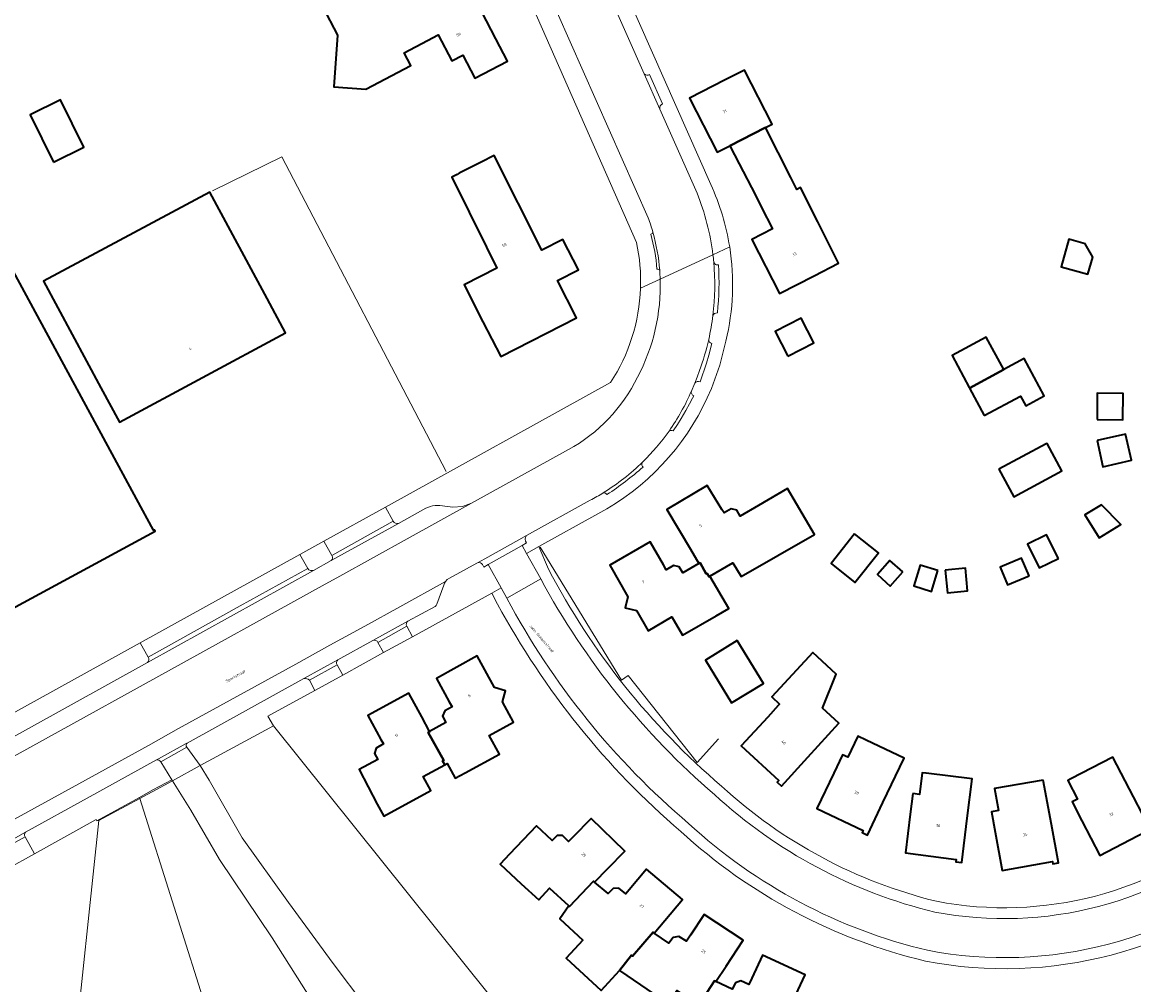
# Model space of a CAD drawing. Header units: metres. Extents: x 197700 to 204338, y 317132 to 325229.
# Tile 450 of 656: x 200981 to 201123, y 319326 to 319449. Entities that reach past the tile are written whole.
import ezdxf
from ezdxf.enums import TextEntityAlignment as Align

# ---------------------------------------------------------------- set-up
doc = ezdxf.new("R2010")
doc.units = ezdxf.units.M
for name, color, linetype, lineweight in [('B-WE-GR-GRAS-GV', 60, 'Continuous', 13), ('B-WE-IE-TERREINAFSCHEIDING_KUNSTMATIG_HEKWERK-G', 20, 'IE-TERREINAFSCHEIDING-KUNSTMATIG', 18), ('B-WE-IE-TERREINAFSCHEIDING_KUNSTMATIG_MUUR-G', 90, 'IE-TERREINAFSCHEIDING-KUNSTMATIG-DICHT', 18), ('B-WE-OG-BEBOUWING-GV', 7, 'Continuous', 35), ('B-WE-OG-BEBOUWING-T18', 10, 'Continuous', 18), ('B-WE-OG-TERREIN_CULTUURSCHEIDING-GV', 7, 'Continuous', 18), ('B-WE-OG-TERREIN_ERF-GV', 7, 'Continuous', 18), ('B-WE-OG-TOPOGRAFIE-T18', 10, 'Continuous', 18), ('B-WE-VH-ONVERHARD-GV', 252, 'Continuous', 18), ('B-WE-VH-VERHARDING_ASFALT-GV', 252, 'Continuous', 18), ('B-WE-VH-VERHARDING_BETONSTRAATSTEEN-GV', 252, 'Continuous', 18), ('B-WE-VH-VERHARDING_OPEN-GV', 252, 'Continuous', 18), ('B-WE-VH-VERHARDING_TEGEL-GV', 252, 'Continuous', 18)]:
    doc.layers.add(name, color=color, linetype=linetype, lineweight=lineweight)
doc.styles.add('NLCS-ISO-M200-T18', font='NLCS-ISO.ttf', dxfattribs={"height": 0.36})
doc.linetypes.add('IE-TERREINAFSCHEIDING-KUNSTMATIG', pattern='A,4,[82,NLCS.SHX,S=0.75,R=90,X=0,Y=0],4,-2', length=10)
doc.linetypes.add('IE-TERREINAFSCHEIDING-KUNSTMATIG-DICHT', pattern='A,8,-1,[82,NLCS.SHX,S=0.75,R=90,X=0,Y=0],-1', length=10)

msp = doc.modelspace()

# ---------------------------------------------------------------- linework, layer by layer
at = {"layer": 'B-WE-GR-GRAS-GV'}
msp.add_lwpolyline([(200977.214, 319266.074), (200981.166, 319257.929), (200985.097, 319249.773), (200986.358, 319246.542), (200987.568, 319243.291), (200988.724, 319240.02), (200989.827, 319236.732), (200990.877, 319233.426), (200991.72, 319230.614), (200997.514, 319233.28), (200996.589, 319235.124), (201053.975, 319265.93), (201052.332, 319269.134), (201037.492, 319261.524), (201003.57, 319242.912), (200994.892, 319238.151), (200982.058, 319262.177), (200981.616, 319264.373), (200987.119, 319315.353), (200990.49, 319347.271), (200990.251, 319347.233), (200990.172, 319347.407), (200982.273, 319343.031), (200978.724, 319341.065)], dxfattribs=at)
at = {"layer": 'B-WE-IE-TERREINAFSCHEIDING_KUNSTMATIG_HEKWERK-G'}
for points in [[(201005.052, 319427.914), (201013.909, 319432.249), (201034.951, 319391.965)], [(201003.476, 319354.307), (201012.869, 319359.396)], [(201052.461, 319308.701), (201040.511, 319324.934), (201012.869, 319359.396)], [(200999.903, 319352.371), (201003.476, 319354.307)], [(200999.903, 319352.371), (200995.742, 319350.117)], [(200995.742, 319350.117), (200990.49, 319347.271)], [(200990.49, 319347.271), (200987.119, 319315.353), (200981.616, 319264.373), (200982.058, 319262.177), (200994.892, 319238.151), (201003.57, 319242.912)]]:
    msp.add_lwpolyline(points, dxfattribs=at)
at = {"layer": 'B-WE-IE-TERREINAFSCHEIDING_KUNSTMATIG_MUUR-G'}
msp.add_lwpolyline([(201046.975, 319382.292), (201057.42, 319365.233), (201058.25, 319365.863), (201067.101, 319354.718), (201069.827, 319357.736)], dxfattribs=at)
at = {"layer": 'B-WE-OG-BEBOUWING-GV'}
for points in [[(200995.313, 319388.465), (200954.725, 319463.431), (200923.064, 319446.214), (200932.53, 319428.807), (200917.185, 319420.489), (200912.389, 319429.308), (200881.168, 319412.33), (200878.854, 319404.535), (200913.211, 319341.12), (200913.84, 319339.959), (200914.292, 319340.217), (200914.981, 319338.962), (200923.998, 319343.906), (200923.902, 319344.081), (200946.913, 319356.653), (200946.985, 319356.521), (200950.853, 319358.631), (200950.718, 319358.881), (200997.686, 319384.314), (200997.581, 319384.508), (200997.485, 319384.455)], [(201038.594, 319460.742), (201038.316, 319460.846), (201038.145, 319460.387), (201036.15, 319461.022), (201034.402, 319464.319), (201029.985, 319461.977), (201021.8, 319457.637), (201017.189, 319455.192), (201021.047, 319447.836), (201020.586, 319441.215), (201024.69, 319440.93), (201030.449, 319443.95), (201029.593, 319445.581), (201032.557, 319447.136), (201033.95, 319447.867), (201035.696, 319444.538), (201037.089, 319445.268), (201038.634, 319442.322), (201042.83, 319444.5), (201041.338, 319447.375), (201037.688, 319454.405), (201038.65, 319454.904), (201039.516, 319455.354), (201040.207, 319457.583)], [(201076.029, 319436.095), (201076.706, 319436.443), (201073.152, 319443.364), (201070.679, 319442.094), (201066.106, 319439.746), (201069.661, 319432.825), (201071.29, 319433.661), (201075.847, 319436.002)], [(200984.709, 319431.566), (200988.593, 319433.496), (200985.582, 319439.558), (200981.697, 319437.627)], [(201082.07, 319417.027), (201085.201, 319418.631), (201084.892, 319419.242), (201082.529, 319423.92), (201080.309, 319428.313), (201079.849, 319428.081), (201079.073, 319429.617), (201075.847, 319436.002), (201071.29, 319433.661), (201072.482, 319431.339), (201074.542, 319427.327), (201075.342, 319425.768), (201076.744, 319423.037), (201074.074, 319421.668), (201077.62, 319414.748)], [(201036.365, 319430.001), (201035.697, 319429.662), (201040.118, 319420.677), (201041.441, 319417.989), (201037.268, 319415.861), (201039.673, 319411.146), (201041.944, 319406.692), (201051.626, 319411.627), (201049.209, 319416.407), (201051.886, 319417.764), (201049.906, 319421.671), (201047.213, 319420.305), (201041.098, 319432.399), (201039.446, 319431.562), (201036.638, 319430.139)], [(201012.026, 319414.127), (201004.699, 319427.725), (200983.407, 319416.324), (200990.764, 319402.671), (200993.136, 319398.269), (201014.398, 319409.725)], [(201117.732, 319419.407), (201116.783, 319421.13), (201114.687, 319421.718), (201113.692, 319418.174), (201117.116, 319417.213)], [(201078.698, 319406.711), (201082.032, 319408.427), (201080.4, 319411.597), (201077.066, 319409.882)], [(201101.927, 319402.712), (201101.966, 319402.639), (201106.345, 319405.014), (201104.097, 319409.179), (201099.748, 319406.81)], [(201103.829, 319399.13), (201108.48, 319401.628), (201109.154, 319400.379), (201111.534, 319401.664), (201108.96, 319406.432), (201106.345, 319405.014), (201101.966, 319402.639)], [(201118.28, 319398.623), (201121.602, 319398.594), (201121.632, 319401.957), (201118.31, 319401.986)], [(201118.288, 319395.926), (201119.043, 319392.575), (201122.688, 319393.396), (201121.932, 319396.748)], [(201105.721, 319392.25), (201107.618, 319388.729), (201113.785, 319392.041), (201111.888, 319395.563), (201111.784, 319395.507)], [(201067.319, 319380.189), (201067.47, 319380.286), (201068.239, 319378.844), (201068.377, 319378.926), (201068.627, 319378.5), (201068.72, 319378.554), (201071.676, 319380.284), (201072.711, 319378.518), (201082.131, 319383.897), (201078.652, 319389.797), (201074.948, 319387.613), (201072.609, 319386.228), (201072.154, 319387.014), (201071.457, 319387.188), (201070.528, 319386.657), (201070.26, 319387.096), (201068.386, 319390.166), (201063.227, 319387.12), (201066.228, 319382.036)], [(201118.839, 319387.695), (201116.736, 319386.4), (201118.547, 319383.458), (201121.312, 319385.161)], [(201087.25, 319383.964), (201084.242, 319380.204), (201087.28, 319377.773), (201090.288, 319381.533)], [(201113.344, 319380.842), (201111.828, 319383.875), (201109.368, 319382.645), (201110.885, 319379.612)], [(201068.72, 319378.554), (201068.627, 319378.5), (201068.377, 319378.926), (201068.239, 319378.844), (201067.47, 319380.286), (201067.319, 319380.189), (201065.26, 319378.973), (201064.803, 319379.748), (201064.057, 319379.934), (201063.132, 319379.395), (201062.78, 319380), (201061.059, 319382.955), (201055.909, 319379.957), (201058.226, 319375.927), (201057.885, 319374.529), (201059.321, 319374.152), (201060.8, 319371.583), (201063.85, 319373.34), (201065.202, 319370.992), (201069.534, 319373.487), (201071.144, 319374.414)], [(201093.427, 319379.099), (201091.773, 319380.57), (201090.164, 319378.76), (201091.819, 319377.29)], [(201109.59, 319378.611), (201108.629, 319380.888), (201105.865, 319379.721), (201106.826, 319377.444)], [(201097.906, 319379.276), (201095.635, 319379.977), (201094.816, 319377.324), (201097.087, 319376.622)], [(201098.86, 319379.326), (201099.144, 319376.426), (201101.716, 319376.677), (201101.433, 319379.578)], [(201072.22, 319370.316), (201068.138, 319367.818), (201071.492, 319362.338), (201075.574, 319364.836)], [(201032.843, 319358.692), (201032.859, 319358.664), (201032.67, 319358.562), (201034.639, 319354.986), (201034.499, 319354.909), (201034.78, 319354.41), (201035.081, 319354.573), (201036.102, 319352.687), (201037.381, 319353.385), (201041.77, 319355.779), (201040.465, 319358.171), (201043.573, 319359.868), (201042.153, 319362.47), (201042.554, 319363.866), (201041.164, 319364.305), (201038.945, 319368.359), (201033.704, 319365.482), (201035.356, 319362.474), (201035.706, 319361.836), (201034.768, 319361.321), (201034.492, 319360.635), (201034.93, 319359.837)], [(201081.27, 319355.381), (201085.228, 319359.736), (201083.141, 319361.651), (201084.901, 319366.036), (201081.896, 319368.797), (201076.659, 319363.097), (201077.653, 319362.184), (201077.483, 319361.999), (201076.124, 319360.52), (201072.741, 319356.838), (201077.56, 319352.41), (201077.355, 319352.18), (201077.907, 319351.681)], [(201034.78, 319354.41), (201034.499, 319354.909), (201034.639, 319354.986), (201032.67, 319358.562), (201032.859, 319358.664), (201032.843, 319358.692), (201031.83, 319360.538), (201030.159, 319363.584), (201024.934, 319360.717), (201026.605, 319357.671), (201026.93, 319357.079), (201025.992, 319356.564), (201025.776, 319355.879), (201026.208, 319355.081), (201023.805, 319353.81), (201026.144, 319349.39), (201026.967, 319347.833), (201033.009, 319351.108), (201032.028, 319352.918)], [(201084.586, 319353.346), (201082.433, 319348.833), (201088.328, 319346.022), (201088.211, 319345.739), (201088.882, 319345.411), (201090.882, 319349.606), (201093.576, 319355.256), (201088.732, 319357.555), (201087.66, 319358.064), (201086.382, 319355.372), (201085.706, 319355.693)], [(201116.335, 319347.245), (201118.636, 319342.807), (201124.437, 319345.814), (201124.604, 319345.528), (201125.276, 319345.888), (201122.956, 319350.317), (201120.286, 319355.414), (201114.945, 319352.622), (201114.555, 319352.418), (201115.8, 319350.036), (201115.082, 319349.661)], [(201094.702, 319350.731), (201094.372, 319348.087), (201093.752, 319343.126), (201100.266, 319342.311), (201100.213, 319341.981), (201100.971, 319341.892), (201101.677, 319347.576), (201102.302, 319352.611), (201096.393, 319353.347), (201095.915, 319353.407), (201095.569, 319350.624)], [(201111.379, 319352.468), (201105.165, 319351.4), (201105.655, 319348.553), (201104.792, 319348.404), (201105.256, 319345.813), (201106.138, 319340.892), (201112.566, 319342.044), (201112.622, 319341.724), (201113.364, 319341.875), (201112.443, 319346.789)], [(201050.655, 319336.381), (201050.755, 319336.286), (201053.803, 319339.498), (201053.933, 319339.388), (201053.951, 319339.407), (201055.643, 319341.128), (201057.821, 319343.342), (201053.54, 319347.551), (201051.181, 319345.169), (201050.629, 319344.612), (201049.873, 319345.367), (201049.161, 319345.351), (201048.531, 319344.717), (201046.533, 319346.614), (201043.073, 319342.971), (201041.855, 319341.688), (201044.564, 319339.189), (201046.806, 319337.12), (201048.207, 319338.639), (201050.633, 319336.402)], [(201050.655, 319336.381), (201049.493, 319334.685), (201052.439, 319331.967), (201050.319, 319329.668), (201054.79, 319325.543), (201057.143, 319328.094), (201058.692, 319330.024), (201058.814, 319329.92), (201061.443, 319332.97), (201061.572, 319332.877), (201062.932, 319334.481), (201065.202, 319337.159), (201060.623, 319341.041), (201058.4, 319338.417), (201057.952, 319337.889), (201057.056, 319338.632), (201056.344, 319338.572), (201055.702, 319337.919), (201053.951, 319339.407), (201053.933, 319339.388), (201053.803, 319339.498), (201050.755, 319336.286)], [(201067.145, 319323.683), (201067.4, 319324.066), (201067.533, 319323.978), (201069.312, 319326.754), (201069.498, 319326.661), (201070.787, 319328.626), (201072.981, 319331.97), (201067.969, 319335.259), (201066.222, 319332.596), (201065.712, 319331.819), (201064.733, 319332.451), (201064.032, 319332.305), (201063.465, 319331.59), (201061.572, 319332.877), (201061.443, 319332.97), (201058.814, 319329.92), (201058.692, 319330.024), (201057.143, 319328.094), (201063.329, 319323.855), (201064.468, 319325.517)], [(201069.498, 319326.661), (201069.312, 319326.754), (201067.533, 319323.978), (201067.4, 319324.066), (201067.145, 319323.683), (201067.275, 319323.594), (201065.575, 319321.114), (201072.627, 319318.005), (201073.495, 319319.975), (201076.483, 319318.657), (201076.583, 319318.875), (201076.728, 319318.808), (201078.005, 319321.685), (201078.166, 319321.616), (201079.137, 319323.708), (201080.907, 319327.522), (201075.456, 319330.052), (201074.078, 319327.082), (201073.707, 319326.283), (201072.674, 319326.759), (201072.005, 319326.509), (201071.557, 319325.709)]]:
    msp.add_lwpolyline(points, close=True, dxfattribs=at)
at = {"layer": 'B-WE-OG-TERREIN_CULTUURSCHEIDING-GV'}
msp.add_lwpolyline([(201004.536, 319322.298), (200995.742, 319350.117), (200995.702, 319350.244), (200990.251, 319347.233), (200990.49, 319347.271), (200987.119, 319315.353)], dxfattribs=at)
at = {"layer": 'B-WE-OG-TERREIN_ERF-GV'}
for points in [[(201069.63, 319470.059), (201071.465, 319466.346), (201074.159, 319461.012), (201072.953, 319460.401), (201075.906, 319453.537), (201073.156, 319452.148), (201072.207, 319454.028), (201070.28, 319457.843), (201064.421, 319454.946), (201062.854, 319454.171), (201060.835, 319453.173), (201056.156, 319462.64), (201061.071, 319465.1), (201058.52, 319470.144), (201055.735, 319468.757), (201053.728, 319462.827), (201068.834, 319428.7)], [(201059.326, 319421.265), (201039.538, 319466.268)], [(201070.77, 319408.671), (201069.995, 319405.579), (201068.936, 319402.575), (201068.392, 319401.412)], [(200969.758, 319355.651), (200995.797, 319370.05), (201016.24, 319381.355), (201019.305, 319383.05), (201027.196, 319387.413), (201056.005, 319403.344)], [(201054.393, 319386.552), (201046.826, 319382.348), (201048.048, 319379.471)], [(201041.528, 319374.998), (201040.784, 319376.398), (201030.643, 319370.813), (201026.945, 319368.776), (201021.711, 319365.893), (201018.162, 319363.938), (201012.144, 319360.624), (201012.869, 319359.396), (201040.511, 319324.934), (201052.461, 319308.701), (201058.284, 319309.899), (201070.578, 319306.132), (201082.756, 319301.849), (201093.924, 319296.225), (201100.32, 319292.545), (201111.745, 319291.309), (201115.703, 319291.419), (201119.526, 319286.528), (201121.73, 319288.877), (201139.001, 319307.286), (201138.883, 319308.737), (201154.861, 319324.168), (201155.168, 319324.462), (201155.412, 319324.717)], [(201040.511, 319324.934), (201012.869, 319359.396), (201003.476, 319354.307), (201004.637, 319352.469), (201008.836, 319345.073), (201014.758, 319336.769), (201020.485, 319328.993), (201024.558, 319323.602)], [(201020.192, 319320.414), (201012.699, 319332.261), (201005.922, 319342.277), (201002.26, 319348.602), (200999.903, 319352.371), (200999.829, 319352.489), (200997.417, 319351.191), (200995.702, 319350.244), (200995.742, 319350.117), (201004.536, 319322.298)], [(201063.329, 319323.855), (201057.143, 319328.094), (201054.79, 319325.543), (201050.319, 319329.668), (201052.439, 319331.967), (201049.493, 319334.685), (201050.655, 319336.381), (201050.633, 319336.402), (201048.207, 319338.639), (201046.806, 319337.12), (201044.564, 319339.189), (201041.855, 319341.688), (201043.073, 319342.971), (201046.533, 319346.614), (201048.531, 319344.717), (201049.161, 319345.351), (201049.873, 319345.367), (201050.629, 319344.612), (201051.181, 319345.169), (201053.54, 319347.551), (201057.821, 319343.342), (201055.643, 319341.128), (201053.951, 319339.407), (201055.702, 319337.919), (201056.344, 319338.572), (201057.056, 319338.632), (201057.952, 319337.889), (201058.4, 319338.417), (201060.623, 319341.041), (201065.202, 319337.159), (201062.932, 319334.481), (201061.572, 319332.877), (201063.465, 319331.59), (201064.032, 319332.305), (201064.733, 319332.451), (201065.712, 319331.819), (201066.222, 319332.596), (201067.969, 319335.259), (201072.981, 319331.97), (201070.787, 319328.626), (201069.498, 319326.661), (201071.557, 319325.709), (201072.005, 319326.509), (201072.674, 319326.759), (201073.707, 319326.283), (201074.078, 319327.082), (201075.456, 319330.052), (201080.907, 319327.522), (201079.137, 319323.708)]]:
    msp.add_lwpolyline(points, dxfattribs=at)
for points in [[(200913.211, 319341.12), (200878.854, 319404.535), (200881.168, 319412.33), (200912.389, 319429.308), (200917.185, 319420.489), (200932.53, 319428.807), (200923.064, 319446.214), (200954.725, 319463.431), (200995.313, 319388.465), (200997.485, 319384.455), (200997.581, 319384.508), (200997.686, 319384.314), (200950.718, 319358.881), (200950.853, 319358.631), (200946.985, 319356.521), (200946.913, 319356.653), (200923.902, 319344.081), (200923.998, 319343.906), (200914.981, 319338.962), (200914.292, 319340.217), (200913.84, 319339.959)], [(201029.985, 319461.977), (201034.402, 319464.319), (201036.15, 319461.022), (201038.145, 319460.387), (201038.316, 319460.846), (201038.594, 319460.742), (201040.207, 319457.583), (201039.516, 319455.354), (201038.65, 319454.904), (201037.688, 319454.405), (201041.338, 319447.375), (201042.83, 319444.5), (201038.634, 319442.322), (201037.089, 319445.268), (201035.696, 319444.538), (201033.95, 319447.867), (201032.557, 319447.136), (201029.593, 319445.581), (201030.449, 319443.95), (201024.69, 319440.93), (201020.586, 319441.215), (201021.047, 319447.836), (201017.189, 319455.192), (201021.8, 319457.637)], [(201085.201, 319418.631), (201082.07, 319417.027), (201077.62, 319414.748), (201074.074, 319421.668), (201076.744, 319423.037), (201075.342, 319425.768), (201074.542, 319427.327), (201072.482, 319431.339), (201071.29, 319433.661), (201069.661, 319432.825), (201066.106, 319439.746), (201070.679, 319442.094), (201073.152, 319443.364), (201076.706, 319436.443), (201076.029, 319436.095), (201075.847, 319436.002), (201079.073, 319429.617), (201079.849, 319428.081), (201080.309, 319428.313), (201082.529, 319423.92), (201084.892, 319419.242)], [(200984.709, 319431.566), (200981.697, 319437.627), (200985.582, 319439.558), (200988.593, 319433.496)], [(201035.697, 319429.662), (201036.365, 319430.001), (201036.638, 319430.139), (201039.446, 319431.562), (201041.098, 319432.399), (201047.213, 319420.305), (201049.906, 319421.671), (201051.886, 319417.764), (201049.209, 319416.407), (201051.626, 319411.627), (201041.944, 319406.692), (201039.673, 319411.146), (201037.268, 319415.861), (201041.441, 319417.989), (201040.118, 319420.677)], [(201004.699, 319427.725), (201012.026, 319414.127), (201014.398, 319409.725), (200993.136, 319398.269), (200990.764, 319402.671), (200983.407, 319416.324)], [(201116.783, 319421.13), (201117.732, 319419.407), (201117.116, 319417.213), (201113.692, 319418.174), (201114.687, 319421.718)], [(201082.032, 319408.427), (201078.698, 319406.711), (201077.066, 319409.882), (201080.4, 319411.597)], [(201109.154, 319400.379), (201108.48, 319401.628), (201103.829, 319399.13), (201101.966, 319402.639), (201101.927, 319402.712), (201099.748, 319406.81), (201104.097, 319409.179), (201106.345, 319405.014), (201108.96, 319406.432), (201111.534, 319401.664)], [(201121.602, 319398.594), (201118.28, 319398.623), (201118.31, 319401.986), (201121.632, 319401.957)], [(201119.043, 319392.575), (201118.288, 319395.926), (201121.932, 319396.748), (201122.688, 319393.396)], [(201107.618, 319388.729), (201105.721, 319392.25), (201111.784, 319395.507), (201111.888, 319395.563), (201113.785, 319392.041)], [(201082.131, 319383.897), (201072.711, 319378.518), (201071.676, 319380.284), (201068.72, 319378.554), (201071.144, 319374.414), (201069.534, 319373.487), (201065.202, 319370.992), (201063.85, 319373.34), (201060.8, 319371.583), (201059.321, 319374.152), (201057.885, 319374.529), (201058.226, 319375.927), (201055.909, 319379.957), (201061.059, 319382.955), (201062.78, 319380), (201063.132, 319379.395), (201064.057, 319379.934), (201064.803, 319379.748), (201065.26, 319378.973), (201067.319, 319380.189), (201066.228, 319382.036), (201063.227, 319387.12), (201068.386, 319390.166), (201070.26, 319387.096), (201070.528, 319386.657), (201071.457, 319387.188), (201072.154, 319387.014), (201072.609, 319386.228), (201074.948, 319387.613), (201078.652, 319389.797)], [(201116.736, 319386.4), (201118.839, 319387.695), (201121.312, 319385.161), (201118.547, 319383.458)], [(201087.25, 319383.964), (201090.288, 319381.533), (201087.28, 319377.773), (201084.242, 319380.204)], [(201111.828, 319383.875), (201113.344, 319380.842), (201110.885, 319379.612), (201109.368, 319382.645)], [(201091.773, 319380.57), (201093.427, 319379.099), (201091.819, 319377.29), (201090.164, 319378.76)], [(201108.629, 319380.888), (201109.59, 319378.611), (201106.826, 319377.444), (201105.865, 319379.721)], [(201095.635, 319379.977), (201097.906, 319379.276), (201097.087, 319376.622), (201094.816, 319377.324)], [(201099.144, 319376.426), (201098.86, 319379.326), (201101.433, 319379.578), (201101.716, 319376.677)], [(201068.138, 319367.818), (201072.22, 319370.316), (201075.574, 319364.836), (201071.492, 319362.338)], [(201026.605, 319357.671), (201024.934, 319360.717), (201030.159, 319363.584), (201031.83, 319360.538), (201032.843, 319358.692), (201034.93, 319359.837), (201034.492, 319360.635), (201034.768, 319361.321), (201035.706, 319361.836), (201035.356, 319362.474), (201033.704, 319365.482), (201038.945, 319368.359), (201041.164, 319364.305), (201042.554, 319363.866), (201042.153, 319362.47), (201043.573, 319359.868), (201040.465, 319358.171), (201041.77, 319355.779), (201037.381, 319353.385), (201036.102, 319352.687), (201035.081, 319354.573), (201034.78, 319354.41), (201032.028, 319352.918), (201033.009, 319351.108), (201026.967, 319347.833), (201026.144, 319349.39), (201023.805, 319353.81), (201026.208, 319355.081), (201025.776, 319355.879), (201025.992, 319356.564), (201026.93, 319357.079)], [(201085.228, 319359.736), (201081.27, 319355.381), (201077.907, 319351.681), (201077.355, 319352.18), (201077.56, 319352.41), (201072.741, 319356.838), (201076.124, 319360.52), (201077.483, 319361.999), (201077.653, 319362.184), (201076.659, 319363.097), (201081.896, 319368.797), (201084.901, 319366.036), (201083.141, 319361.651)], [(201090.882, 319349.606), (201088.882, 319345.411), (201088.211, 319345.739), (201088.328, 319346.022), (201082.433, 319348.833), (201084.586, 319353.346), (201085.706, 319355.693), (201086.382, 319355.372), (201087.66, 319358.064), (201088.732, 319357.555), (201093.576, 319355.256)], [(201122.956, 319350.317), (201125.276, 319345.888), (201124.604, 319345.528), (201124.437, 319345.814), (201118.636, 319342.807), (201116.335, 319347.245), (201115.082, 319349.661), (201115.8, 319350.036), (201114.555, 319352.418), (201114.945, 319352.622), (201120.286, 319355.414)], [(201094.372, 319348.087), (201094.702, 319350.731), (201095.569, 319350.624), (201095.915, 319353.407), (201096.393, 319353.347), (201102.302, 319352.611), (201101.677, 319347.576), (201100.971, 319341.892), (201100.213, 319341.981), (201100.266, 319342.311), (201093.752, 319343.126)], [(201104.792, 319348.404), (201105.655, 319348.553), (201105.165, 319351.4), (201111.379, 319352.468), (201112.443, 319346.789), (201113.364, 319341.875), (201112.622, 319341.724), (201112.566, 319342.044), (201106.138, 319340.892), (201105.256, 319345.813)]]:
    msp.add_lwpolyline(points, close=True, dxfattribs=at)
for points in [[(201068.834, 319428.7, -0.0683416), (201071.254, 319420.708)], [(201059.841, 319415.428, 0.0621141), (201059.326, 319421.265)], [(201071.254, 319420.708, -0.0990449), (201070.77, 319408.671)], [(201056.005, 319403.344, 0.1364467), (201059.841, 319415.428)], [(201068.392, 319401.412, -0.1632404), (201054.393, 319386.552)], [(201048.048, 319379.471, 0.0953407), (201070.221, 319351.678)], [(201064.984, 319345.89, -0.0915427), (201041.528, 319374.998)], [(201070.221, 319351.678, 0.1263997), (201097.729, 319336.947)], [(201097.729, 319336.947, 0.227769), (201136.123, 319347.028)], [(201096.325, 319329.291, -0.127912), (201064.984, 319345.89)], [(201141.174, 319341.066, -0.2281566), (201096.325, 319329.291)]]:
    msp.add_lwpolyline(points, format="xyb", dxfattribs=at)
at = {"layer": 'B-WE-VH-ONVERHARD-GV'}
msp.add_lwpolyline([(201020.192, 319320.414), (201020.915, 319319.516), (201022.953, 319316.756), (201023.742, 319316.261), (201024.388, 319316.204), (201025.3, 319316.394), (201025.869, 319316.679), (201026.268, 319316.983), (201026.743, 319317.325), (201027.161, 319318.085), (201026.971, 319319.814), (201024.558, 319323.602), (201020.485, 319328.993), (201014.758, 319336.769), (201008.836, 319345.073), (201004.637, 319352.469), (201003.476, 319354.307), (200999.903, 319352.371), (201002.26, 319348.602), (201005.922, 319342.277), (201012.699, 319332.261)], close=True, dxfattribs=at)
at = {"layer": 'B-WE-VH-VERHARDING_ASFALT-GV'}
for points in [[(201067.072, 319427.597), (201062.305, 319438.359), (201060.314, 319442.853), (201051.756, 319462.173), (201045.305, 319477.641), (201038.386, 319473.655), (201038.922, 319472.731), (201038.951, 319472.681), (201040.864, 319469.322), (201041.546, 319467.87), (201042.532, 319465.771), (201046.833, 319456.053), (201049.185, 319450.74), (201060.827, 319424.435)], [(201069.113, 319419.718), (201062.358, 319416.592)], [(201062.358, 319416.592), (201069.113, 319419.718)], [(201066.365, 319402.267), (201066.742, 319403.175), (201066.777, 319403.266), (201067.072, 319404.022), (201067.377, 319404.879)], [(201050.61, 319394.766), (201038.194, 319387.901), (201029.954, 319383.345), (201021.335, 319378.579), (201019.087, 319377.336), (200997.789, 319365.559), (200972.748, 319351.714), (200969.75, 319350.056), (200972.859, 319343.676), (200975.896, 319345.353), (200980.069, 319347.658), (200987.926, 319351.997), (200996.831, 319356.907), (201000.707, 319359.044), (201015.712, 319367.316), (201020.073, 319369.721), (201024.539, 319372.183), (201029.027, 319374.657), (201034.872, 319377.88), (201035.104, 319378.123), (201035.387, 319378.308), (201038.885, 319380.232), (201038.988, 319380.289), (201039.915, 319380.804)], [(201039.915, 319380.804), (201044.276, 319383.224), (201045.239, 319383.758), (201053.387, 319388.281)]]:
    msp.add_lwpolyline(points, dxfattribs=at)
for points in [[(201069.113, 319419.718, 0.0650516), (201067.072, 319427.597)], [(201060.827, 319424.435, -0.0191191), (201061.425, 319422.596)], [(201061.425, 319422.596, -0.0493432), (201062.296, 319417.719)], [(201069.214, 319418.795, 0.0071429), (201069.113, 319419.718)], [(201062.296, 319417.719, -0.0107617), (201062.358, 319416.592)], [(201069.107, 319411.923, 0.0548561), (201069.214, 319418.795)], [(201062.358, 319416.592, -0.1306209), (201059.458, 319404.038)], [(201068.567, 319408.862, 0.0248057), (201069.107, 319411.923)], [(201067.377, 319404.879, 0.0331107), (201068.567, 319408.862)], [(201059.458, 319404.038, -0.1537486), (201050.61, 319394.766)], [(201063.488, 319397.139, 0.0513243), (201066.365, 319402.267)], [(201060.143, 319393.202, 0.0452415), (201063.488, 319397.139)], [(201055.078, 319389.242, 0.0562164), (201060.143, 319393.202)], [(201053.387, 319388.281, 0.0167735), (201055.078, 319389.242)]]:
    msp.add_lwpolyline(points, format="xyb", dxfattribs=at)
at = {"layer": 'B-WE-VH-VERHARDING_BETONSTRAATSTEEN-GV'}
for points in [[(201061.008, 319442.804, -0.3535162), (201060.314, 319442.853)], [(201062.305, 319438.359, -0.3584388), (201062.639, 319439.036)], [(201061.425, 319422.596, -0.1800676), (201061.159, 319422.352)], [(201061.159, 319422.352, -0.0448866), (201061.943, 319417.872)], [(201062.296, 319417.719, 0.0493432), (201061.425, 319422.596)], [(201061.943, 319417.872, -0.2573338), (201062.296, 319417.719)], [(201069.214, 319418.795, -0.0548561), (201069.107, 319411.923)], [(201069.827, 319418.437, -0.4322668), (201069.214, 319418.795)], [(201069.675, 319412.262, 0.040797), (201069.827, 319418.437)], [(201059.458, 319404.038, 0.1306209), (201062.358, 319416.592)], [(201059.841, 319415.428, -0.1364467), (201056.005, 319403.344)], [(201069.107, 319411.923, -0.3461198), (201069.675, 319412.262)], [(201068.567, 319408.862, -0.0331107), (201067.377, 319404.879)], [(201068.952, 319408.364, -0.3844397), (201068.567, 319408.862)], [(201050.61, 319394.766, 0.1537486), (201059.458, 319404.038)], [(201066.777, 319403.266, -0.3290246), (201067.459, 319403.45)], [(201066.365, 319402.267, -0.0513243), (201063.488, 319397.139)], [(201066.656, 319401.645, -0.3880835), (201066.365, 319402.267)], [(201063.488, 319397.139, -0.2626725), (201064.025, 319397.178)], [(201060.143, 319393.202, -0.0562164), (201055.078, 319389.242)], [(201055.546, 319389.02, 0.0346535), (201060.159, 319392.537)], [(201060.159, 319392.537, -0.426941), (201060.143, 319393.202)], [(201055.078, 319389.242, -0.2539979), (201055.546, 319389.02)], [(201032.337, 319387.25, -0.174846), (201034.786, 319387.52)], [(201034.786, 319387.52, 0.174846), (201032.337, 319387.25)], [(201028.192, 319385.612, 0.3473069), (201028.86, 319385.325)], [(201028.86, 319385.325, -0.3473069), (201028.192, 319385.612)], [(201045.249, 319382.823, -0.365847), (201045.239, 319383.758)], [(201020.318, 319381.218, -0.3986835), (201020.243, 319380.553)], [(201017.996, 319379.309, -0.3266235), (201017.241, 319379.545)], [(201038.988, 319380.289, -0.365964), (201039.621, 319380.065)], [(201069.297, 319350.622, -0.0915753), (201047.058, 319378.212)], [(201042.72, 319375.751, 0.0942988), (201065.996, 319346.893)], [(201029.91, 319372.143, -0.3777357), (201030.058, 319372.786)], [(201025.569, 319370.311, -0.3806101), (201026.227, 319370.08)], [(200996.816, 319368.207, -0.396792), (200996.705, 319367.519)], [(201020.988, 319367.207, -0.3855624), (201021.105, 319367.849)], [(201016.743, 319365.444, -0.2788373), (201017.445, 319365.24)], [(201001.747, 319356.688, -0.3566717), (201001.801, 319357.205)], [(200997.867, 319355.036, -0.3184789), (200998.412, 319354.778)], [(201097.512, 319335.559, -0.1273006), (201069.297, 319350.622)], [(201065.996, 319346.893, 0.1280482), (201096.594, 319330.665)], [(200981.063, 319345.215, -0.3722799), (200981.112, 319345.775)], [(201137.058, 319345.948, -0.2260858), (201097.512, 319335.559)], [(201096.594, 319330.665, 0.227047), (201140.305, 319342.174)]]:
    msp.add_lwpolyline(points, format="xyb", dxfattribs=at)
for points in [[(201060.314, 319442.853), (201062.305, 319438.359)], [(201062.639, 319439.036), (201061.008, 319442.804)], [(201062.358, 319416.592), (201059.841, 319415.428)], [(201067.459, 319403.45), (201068.3, 319405.836), (201068.579, 319406.838), (201068.952, 319408.364)], [(201067.377, 319404.879), (201067.072, 319404.022), (201066.777, 319403.266)], [(201056.005, 319403.344), (201027.196, 319387.413), (201028.192, 319385.612)], [(201064.025, 319397.178), (201064.56, 319397.987), (201065.026, 319398.735), (201065.627, 319399.762), (201066.105, 319400.628), (201066.505, 319401.347), (201066.656, 319401.645)], [(201034.786, 319387.52), (201035.823, 319387.418), (201037.041, 319387.495), (201038.194, 319387.901), (201050.61, 319394.766)], [(201032.337, 319387.25), (201028.86, 319385.325), (201020.243, 319380.553), (201017.996, 319379.309), (200996.705, 319367.519), (200971.673, 319353.658), (200968.776, 319352.054), (200969.75, 319350.056), (200972.748, 319351.714), (200997.789, 319365.559), (201019.087, 319377.336), (201021.335, 319378.579), (201029.954, 319383.345), (201038.194, 319387.901), (201037.041, 319387.495), (201035.823, 319387.418), (201034.786, 319387.52)], [(201028.86, 319385.325), (201032.337, 319387.25)], [(201020.243, 319380.553), (201028.86, 319385.325)], [(201028.192, 319385.612), (201020.318, 319381.218)], [(201045.239, 319383.758), (201044.276, 319383.224)], [(201044.276, 319383.224), (201039.915, 319380.804), (201038.988, 319380.289)], [(201039.621, 319380.065), (201039.784, 319379.737), (201040.335, 319380.048), (201044.678, 319382.5), (201045.249, 319382.823)], [(200996.705, 319367.519), (201017.996, 319379.309)], [(201017.241, 319379.545), (201008.572, 319374.749), (200996.816, 319368.207)], [(200976.943, 319343.464), (200981.112, 319345.775), (200989.014, 319350.154), (200997.867, 319355.036), (200998.142, 319355.187), (201001.686, 319357.142), (201001.801, 319357.205), (201016.743, 319365.444), (201021.105, 319367.849), (201025.569, 319370.311), (201030.058, 319372.786), (201033.533, 319374.702), (201033.679, 319374.827), (201033.772, 319374.996), (201034.641, 319377.428), (201034.736, 319377.664), (201034.872, 319377.88), (201029.027, 319374.657), (201024.539, 319372.183), (201020.073, 319369.721), (201015.712, 319367.316), (201000.707, 319359.044), (200996.831, 319356.907), (200987.926, 319351.997), (200980.069, 319347.658)], [(201047.058, 319378.212), (201042.72, 319375.751)], [(201030.058, 319372.786), (201025.569, 319370.311)], [(201026.227, 319370.08), (201029.91, 319372.143)], [(201021.105, 319367.849), (201016.743, 319365.444)], [(201017.445, 319365.24), (201020.988, 319367.207)], [(201001.686, 319357.142), (200998.142, 319355.187), (200997.867, 319355.036)], [(200998.412, 319354.778), (201001.747, 319356.688)], [(201001.801, 319357.205), (201001.686, 319357.142)], [(200981.112, 319345.775), (200976.943, 319343.464)], [(200977.505, 319343.266), (200981.063, 319345.215)]]:
    msp.add_lwpolyline(points, dxfattribs=at)
for points in [[(201020.318, 319381.218), (201028.192, 319385.612), (201027.196, 319387.413), (201019.305, 319383.05)], [(201042.72, 319375.751), (201047.058, 319378.212), (201045.248, 319381.472), (201044.678, 319382.5), (201040.335, 319380.048), (201041.992, 319377.063)], [(200996.816, 319368.207), (201008.572, 319374.749), (201017.241, 319379.545), (201016.24, 319381.355), (200995.797, 319370.05)], [(201029.91, 319372.143), (201026.227, 319370.08), (201026.945, 319368.776), (201030.643, 319370.813)], [(201018.162, 319363.938), (201021.711, 319365.893), (201020.988, 319367.207), (201017.445, 319365.24)], [(200999.829, 319352.489), (200999.903, 319352.371), (201003.476, 319354.307), (201001.747, 319356.688), (200998.412, 319354.778)], [(200981.063, 319345.215), (200977.505, 319343.266), (200978.724, 319341.065), (200982.273, 319343.031)]]:
    msp.add_lwpolyline(points, close=True, dxfattribs=at)
at = {"layer": 'B-WE-VH-VERHARDING_OPEN-GV'}
for points in [[(201025.569, 319370.311), (201021.105, 319367.849)], [(201021.711, 319365.893), (201026.945, 319368.776), (201026.227, 319370.08)], [(201020.988, 319367.207), (201021.711, 319365.893)]]:
    msp.add_lwpolyline(points, dxfattribs=at)
for points in [[(201026.227, 319370.08, 0.3806101), (201025.569, 319370.311)], [(201021.105, 319367.849, 0.3855624), (201020.988, 319367.207)]]:
    msp.add_lwpolyline(points, format="xyb", dxfattribs=at)
at = {"layer": 'B-WE-VH-VERHARDING_TEGEL-GV'}
for points in [[(201036.843, 319471.368), (201036.972, 319471.363), (201038.299, 319468.837), (201039.538, 319466.268), (201059.326, 319421.265)], [(201068.834, 319428.7), (201053.728, 319462.827), (201051.75, 319466.658)], [(201051.756, 319462.173), (201060.314, 319442.853)], [(201060.827, 319424.435), (201049.185, 319450.74)], [(201061.008, 319442.804), (201062.639, 319439.036)], [(201062.305, 319438.359), (201067.072, 319427.597)], [(201071.254, 319420.708), (201069.113, 319419.718)], [(201069.113, 319419.718), (201071.254, 319420.708)], [(201059.841, 319415.428), (201062.358, 319416.592)], [(201068.952, 319408.364), (201068.579, 319406.838), (201068.3, 319405.836), (201067.459, 319403.45)], [(201068.392, 319401.412), (201068.936, 319402.575), (201069.995, 319405.579), (201070.77, 319408.671)], [(201066.777, 319403.266), (201066.742, 319403.175), (201066.365, 319402.267)], [(201066.656, 319401.645), (201066.505, 319401.347), (201066.105, 319400.628), (201065.627, 319399.762), (201065.026, 319398.735), (201064.56, 319397.987), (201064.025, 319397.178)], [(201053.387, 319388.281), (201045.239, 319383.758)], [(201045.249, 319382.823), (201044.678, 319382.5), (201045.248, 319381.472), (201046.826, 319382.348), (201054.393, 319386.552)], [(201020.318, 319381.218), (201019.305, 319383.05), (201016.24, 319381.355), (201017.241, 319379.545)], [(201048.048, 319379.471), (201046.826, 319382.348), (201045.248, 319381.472), (201047.058, 319378.212)], [(201017.996, 319379.309), (201020.243, 319380.553)], [(201038.988, 319380.289), (201038.885, 319380.232), (201035.387, 319378.308), (201035.104, 319378.123), (201034.872, 319377.88), (201034.736, 319377.664), (201034.641, 319377.428), (201033.772, 319374.996), (201033.679, 319374.827), (201033.533, 319374.702), (201030.058, 319372.786)], [(201040.784, 319376.398), (201041.992, 319377.063), (201040.335, 319380.048), (201039.784, 319379.737), (201039.621, 319380.065)], [(201029.91, 319372.143), (201030.643, 319370.813), (201040.784, 319376.398)], [(201042.72, 319375.751), (201041.992, 319377.063), (201040.784, 319376.398), (201041.528, 319374.998)], [(200996.816, 319368.207), (200995.797, 319370.05), (200969.758, 319355.651), (200970.77, 319353.822)], [(200971.673, 319353.658), (200996.705, 319367.519)], [(201016.743, 319365.444), (201001.801, 319357.205)], [(201003.476, 319354.307), (201012.869, 319359.396), (201012.144, 319360.624), (201018.162, 319363.938), (201017.445, 319365.24)], [(201001.747, 319356.688), (201003.476, 319354.307)], [(200997.867, 319355.036), (200989.014, 319350.154), (200981.112, 319345.775)], [(200995.702, 319350.244), (200997.417, 319351.191), (200999.829, 319352.489), (200998.412, 319354.778)], [(200981.063, 319345.215), (200982.273, 319343.031), (200990.172, 319347.407), (200990.251, 319347.233), (200995.702, 319350.244)]]:
    msp.add_lwpolyline(points, dxfattribs=at)
for points in [[(201060.314, 319442.853, 0.3535162), (201061.008, 319442.804)], [(201062.639, 319439.036, 0.3584388), (201062.305, 319438.359)], [(201067.072, 319427.597, -0.0650516), (201069.113, 319419.718)], [(201071.254, 319420.708, 0.0683416), (201068.834, 319428.7)], [(201061.425, 319422.596, 0.0191191), (201060.827, 319424.435)], [(201061.159, 319422.352, 0.1800676), (201061.425, 319422.596)], [(201061.943, 319417.872, 0.0448866), (201061.159, 319422.352)], [(201059.326, 319421.265, -0.0621141), (201059.841, 319415.428)], [(201070.77, 319408.671, 0.0990449), (201071.254, 319420.708)], [(201069.113, 319419.718, -0.0071429), (201069.214, 319418.795)], [(201062.296, 319417.719, 0.2573338), (201061.943, 319417.872)], [(201062.358, 319416.592, 0.0107617), (201062.296, 319417.719)], [(201069.214, 319418.795, 0.4322668), (201069.827, 319418.437)], [(201069.827, 319418.437, -0.040797), (201069.675, 319412.262)], [(201069.107, 319411.923, -0.0248057), (201068.567, 319408.862)], [(201069.675, 319412.262, 0.3461198), (201069.107, 319411.923)], [(201068.567, 319408.862, 0.3844397), (201068.952, 319408.364)], [(201067.459, 319403.45, 0.3290246), (201066.777, 319403.266)], [(201066.365, 319402.267, 0.3880835), (201066.656, 319401.645)], [(201054.393, 319386.552, 0.1632404), (201068.392, 319401.412)], [(201063.488, 319397.139, -0.0452415), (201060.143, 319393.202)], [(201064.025, 319397.178, 0.2626725), (201063.488, 319397.139)], [(201060.159, 319392.537, -0.0346535), (201055.546, 319389.02)], [(201060.143, 319393.202, 0.426941), (201060.159, 319392.537)], [(201055.078, 319389.242, -0.0167735), (201053.387, 319388.281)], [(201055.546, 319389.02, 0.2539979), (201055.078, 319389.242)], [(201045.239, 319383.758, 0.365847), (201045.249, 319382.823)], [(201020.243, 319380.553, 0.3986835), (201020.318, 319381.218)], [(201017.241, 319379.545, 0.3266235), (201017.996, 319379.309)], [(201039.621, 319380.065, 0.365964), (201038.988, 319380.289)], [(201070.221, 319351.678, -0.0953407), (201048.048, 319379.471)], [(201047.058, 319378.212, 0.0915753), (201069.297, 319350.622)], [(201041.528, 319374.998, 0.0915427), (201064.984, 319345.89)], [(201065.996, 319346.893, -0.0942988), (201042.72, 319375.751)], [(201030.058, 319372.786, 0.3777357), (201029.91, 319372.143)], [(200996.705, 319367.519, 0.396792), (200996.816, 319368.207)], [(201017.445, 319365.24, 0.2788373), (201016.743, 319365.444)], [(201001.801, 319357.205, 0.3566717), (201001.747, 319356.688)], [(200998.412, 319354.778, 0.3184789), (200997.867, 319355.036)], [(201069.297, 319350.622, 0.1273006), (201097.512, 319335.559)], [(201097.729, 319336.947, -0.1263997), (201070.221, 319351.678)], [(201096.594, 319330.665, -0.1280482), (201065.996, 319346.893)], [(201136.123, 319347.028, -0.227769), (201097.729, 319336.947)], [(200981.112, 319345.775, 0.3722799), (200981.063, 319345.215)], [(201064.984, 319345.89, 0.127912), (201096.325, 319329.291)], [(201097.512, 319335.559, 0.2260858), (201137.058, 319345.948)], [(201140.305, 319342.174, -0.227047), (201096.594, 319330.665)], [(201096.325, 319329.291, 0.2281566), (201141.174, 319341.066)]]:
    msp.add_lwpolyline(points, format="xyb", dxfattribs=at)

# ---------------------------------------------------------------- texts
at = {"layer": 'B-WE-OG-BEBOUWING-T18', "style": 'NLCS-ISO-M200-T18'}
for s, rotation, p in [('56', 27.4, (201036.547, 319447.922)), ('31', 27.1, (201070.624, 319438.061)), ('58', 26.8, (201042.397, 319420.964)), ('33', 27.1, (201079.54, 319419.773)), ('4', 28.3, (201002.179, 319407.685)), ('5', 30.5, (201067.537, 319385.019)), ('7', 30.2, (201060.192, 319377.822)), ('9', 28.7, (201037.939, 319363.244)), ('11', 28.7, (201028.607, 319358.17)), ('40', 317.5, (201078.168, 319357.283)), ('38', 334.6, (201087.506, 319350.845)), ('32', 27.4, (201120.093, 319348.068)), ('36', 352.9, (201097.944, 319346.633)), ('34', 10.1, (201109.086, 319345.484)), ('29', 315.5, (201052.575, 319342.89)), ('27', 319.8, (201060.003, 319336.322)), ('25', 326.8, (201067.927, 319330.502))]:
    msp.add_text(s, height=0.36, rotation=rotation, dxfattribs=at).set_placement(p, align=Align.MIDDLE)
at = {"layer": 'B-WE-OG-TOPOGRAFIE-T18', "style": 'NLCS-ISO-M200-T18'}
for s, rotation, p in [('John Erkensstraat', 310.9, (201047.203, 319370.551)), ('Sportstraat', 28.9, (201008.024, 319365.719))]:
    msp.add_text(s, height=0.36, rotation=rotation, dxfattribs=at).set_placement(p, align=Align.MIDDLE)

doc.saveas('drawing.dxf')
